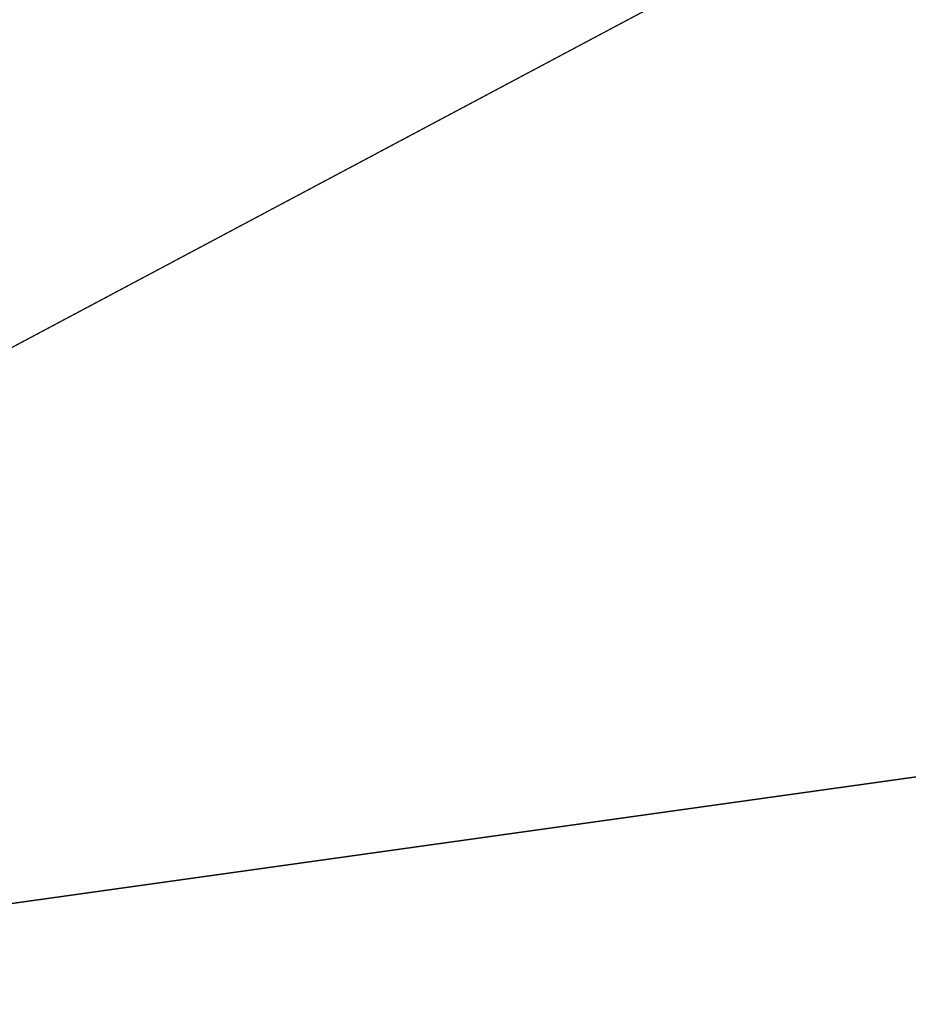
# Model space of a CAD drawing. Extents: x -252 to 252, y -10 to 987.
# Tile 577 of 656: x -115.14 to -114.779, y 924.091 to 924.491. Entities that reach past the tile are written whole.
import ezdxf

# ---------------------------------------------------------------- set-up
doc = ezdxf.new("R2010")
doc.units = 0
doc.header["$LTSCALE"] = 65.185185
for name, color, linetype in [('1759', 7, 'CONTINUOUS'), ('1760', 7, 'CONTINUOUS'), ('1762', 7, 'CONTINUOUS'), ('1780', 7, 'CONTINUOUS'), ('2635', 7, 'CONTINUOUS'), ('2644', 7, 'CONTINUOUS'), ('3930', 7, 'CONTINUOUS')]:
    doc.layers.add(name, color=color, linetype=linetype)

msp = doc.modelspace()

# ---------------------------------------------------------------- linework, layer by layer
at = {"layer": '1759', "color": 7, "linetype": 'CONTINUOUS'}
msp.add_3dface([(-115.29562, 923.6828, -68.5), (-116.5304, 924.57089, -68.5), (-112.65824, 924.95353, -68.5), (-115.29562, 923.6828, -68.5)], dxfattribs=at)
at = {"layer": '1760', "color": 7, "linetype": 'CONTINUOUS'}
for points in [[(-115.71762, 924.05181, -15.5), (-106.59325, 925.32929, -15.5), (-113.09266, 925.4486, -15.5), (-115.71762, 924.05181, -15.5)], [(-104.00967, 923.85104, -15.5), (-106.59325, 925.32929, -15.5), (-115.71762, 924.05181, -15.5), (-104.00967, 923.85104, -15.5)]]:
    msp.add_3dface(points, dxfattribs=at)
at = {"layer": '1762', "color": 7, "linetype": 'CONTINUOUS'}
for points in [[(-114.63162, 925.87367, -68.4), (-117.52142, 923.88132, -68.4), (-114.76091, 925.80804, -53.44381), (-114.63162, 925.87367, -68.4)], [(-114.76091, 925.80804, -53.44381), (-117.52142, 923.88132, -68.4), (-115.14908, 925.59874, -51.5), (-114.76091, 925.80804, -53.44381)]]:
    msp.add_3dface(points, dxfattribs=at)
at = {"layer": '1780', "color": 7, "linetype": 'CONTINUOUS'}
for points in [[(-117.02936, 924.131, -16.00045), (-113.63374, 925.77646, -15.63397), (-113.77127, 926.11595, -16.00045), (-117.02936, 924.131, -16.00045)], [(-115.62678, 925.31519, -16.5), (-117.02936, 924.131, -16.00045), (-113.77127, 926.11595, -16.00045), (-115.62678, 925.31519, -16.5)], [(-116.79459, 923.84984, -15.63397), (-113.63374, 925.77646, -15.63397), (-117.02936, 924.131, -16.00045), (-116.79459, 923.84984, -15.63397)], [(-116.79459, 923.84984, -15.63397), (-115.71762, 924.05181, -15.5), (-113.63374, 925.77646, -15.63397), (-116.79459, 923.84984, -15.63397)], [(-115.71762, 924.05181, -15.5), (-113.09266, 925.4486, -15.5), (-113.63374, 925.77646, -15.63397), (-115.71762, 924.05181, -15.5)]]:
    msp.add_3dface(points, dxfattribs=at)
at = {"layer": '2635', "color": 7, "linetype": 'CONTINUOUS'}
for points in [[(-114.63162, 925.87367, -68.4), (-113.71441, 926.25112, -68.47071), (-116.97109, 924.3145, -68.47071), (-114.63162, 925.87367, -68.4)], [(-113.71441, 926.25112, -68.47071), (-116.5304, 924.57089, -68.5), (-116.97109, 924.3145, -68.47071), (-113.71441, 926.25112, -68.47071)], [(-117.52142, 923.88132, -68.4), (-114.63162, 925.87367, -68.4), (-116.97109, 924.3145, -68.47071), (-117.52142, 923.88132, -68.4)]]:
    msp.add_3dface(points, dxfattribs=at)
at = {"layer": '2644', "color": 7, "linetype": 'CONTINUOUS'}
msp.add_3dface([(-115.29562, 923.6828, -68.5), (-112.65824, 924.95353, -68.5), (-112.25299, 922.50879, -68.4), (-115.29562, 923.6828, -68.5)], dxfattribs=at)
at = {"layer": '3930', "color": 7, "linetype": 'CONTINUOUS'}
for points in [[(-110, 927.5, 11), (-210, 919.72182, 7.77817), (-110, 921.03436, 8.89919), (-110, 927.5, 11)], [(-210, 927.5, -11), (-110, 927.5, -11), (-110, 921.03436, -8.89919), (-210, 927.5, -11)], [(-210, 919.72182, -7.77817), (-210, 927.5, -11), (-110, 921.03436, -8.89919), (-210, 919.72182, -7.77817)], [(-210, 927.5, 11), (-210, 919.72182, 7.77817), (-110, 927.5, 11), (-210, 927.5, 11)]]:
    msp.add_3dface(points, dxfattribs=at)

doc.saveas('drawing.dxf')
